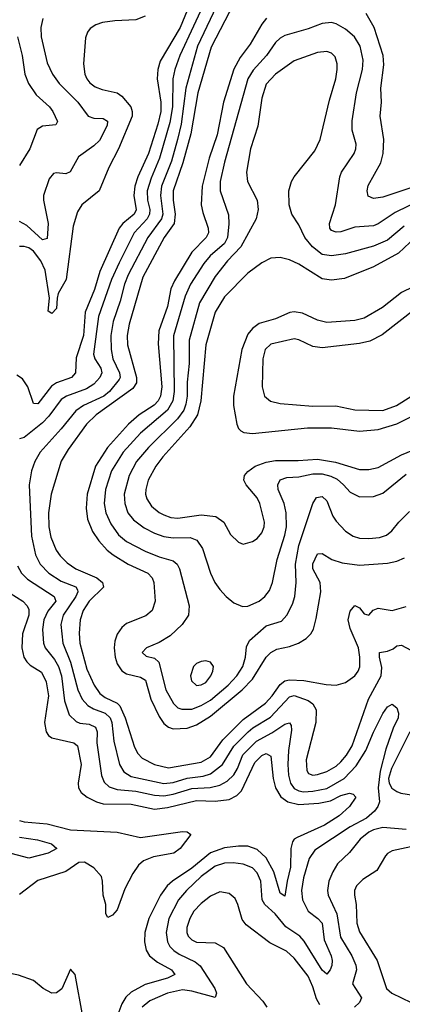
# Model space of a CAD drawing. Header units: inches. Extents: x 1649636 to 1815363, y 506543 to 641975.
# Tile 369 of 656: x 1711251 to 1712894, y 620742 to 624964. Entities that reach past the tile are written whole.
import ezdxf

# ---------------------------------------------------------------- set-up
doc = ezdxf.new("R2010")
doc.units = ezdxf.units.IN
doc.header["$MEASUREMENT"] = 0
doc.layers.add('B7612', color=7, linetype='Continuous')

msp = doc.modelspace()

# ---------------------------------------------------------------- linework, layer by layer
at = {"layer": 'B7612', "color": 5}
for points, elevation in [([(1711997.6, 625070), (1711939.5, 624930), (1711854.1, 624785.9), (1711843.8, 624750), (1711841.1, 624710), (1711857, 624610), (1711856.8, 624570), (1711844.3, 624515.7), (1711803.9, 624390), (1711758.6, 624290), (1711745.4, 624250), (1711741.6, 624210), (1711750.8, 624149.2), (1711742.3, 624130), (1711693.7, 624090), (1711678.7, 624070), (1711595, 623885), (1711572.2, 623807.8), (1711532.4, 623710), (1711526, 623610), (1711493.4, 623513.4), (1711490.8, 623450), (1711473.7, 623430), (1711410, 623407.1), (1711387.7, 623392.3), (1711330, 623317), (1711310, 623318.2), (1711286.8, 623390), (1711263.8, 623423.8), (1711239.8, 623439.8)], 620), ([(1712056.2, 625063.8), (1711939.3, 624810), (1711918, 624750), (1711909.4, 624710), (1711907, 624590), (1711896.5, 624523.5), (1711852, 624370), (1711815.1, 624284.9), (1711799.2, 624230), (1711800.4, 624190), (1711810.3, 624150), (1711808.1, 624130), (1711798.1, 624110), (1711743.2, 624050), (1711677.9, 623922.1), (1711645.1, 623850), (1711589.1, 623690.9), (1711568.3, 623530), (1711574.3, 623510), (1711599.2, 623470), (1711603.6, 623450), (1711595.5, 623430), (1711570, 623401.7), (1711538.5, 623381.5), (1711451.9, 623350), (1711430, 623335.6), (1711376.2, 623263.8), (1711350, 623236), (1711270, 623173), (1711250, 623166.5)], 640), ([(1712109.1, 625050), (1712014.8, 624850), (1711964.9, 624670), (1711944.4, 624515.6), (1711929.2, 624450.8), (1711902.6, 624357.4), (1711860.1, 624250), (1711856, 624210), (1711865.2, 624130), (1711859.9, 624110), (1711800.9, 624030), (1711717, 623870), (1711700.7, 623830), (1711682.8, 623757.2), (1711652.9, 623670), (1711643.2, 623610), (1711643.5, 623550), (1711651.3, 623510), (1711680.1, 623450), (1711682.5, 623430), (1711678.9, 623421.1), (1711636.5, 623370), (1711613.1, 623350), (1711525.1, 623310), (1711492.5, 623287.5), (1711430, 623209.3), (1711338.9, 623110), (1711317, 623070), (1711302.3, 623030), (1711292.7, 622970), (1711294.4, 622905.6), (1711302.5, 622750), (1711318.9, 622670), (1711339.6, 622630), (1711376.4, 622590), (1711430, 622555.8), (1711492.3, 622532.3), (1711499, 622519), (1711500.8, 622510), (1711491.9, 622490), (1711438.3, 622410), (1711428.5, 622370), (1711437.2, 622290), (1711468.8, 622208.8), (1711501.3, 622090), (1711519.9, 622050), (1711543.4, 622023.4), (1711568.5, 622008.5), (1711617.7, 621990), (1711639.5, 621970), (1711646.8, 621950), (1711655.6, 621870), (1711680.3, 621770), (1711698.1, 621738.1), (1711730, 621718.8), (1711870, 621688.7), (1711910, 621692.9), (1711970, 621711.8), (1712039.4, 621720.6), (1712069.7, 621730.3), (1712121.3, 621770), (1712170, 621848.4), (1712231.5, 621910), (1712252.3, 621927.7), (1712327.4, 621972.6), (1712410, 622060.3), (1712430, 622065.6), (1712490, 622044.7), (1712510.1, 622030), (1712524, 622004), (1712522.2, 621950), (1712480.5, 621790), (1712483.8, 621743.8), (1712491.1, 621731.1), (1712510, 621724.6), (1712530, 621726.8), (1712570, 621740.5), (1712610, 621763.4), (1712630, 621781.3), (1712654.1, 621810), (1712678.7, 621850), (1712747.8, 622050), (1712802.8, 622150), (1712806.4, 622186.4), (1712796.2, 622230), (1712796.2, 622250), (1712830, 622256.8), (1712853.8, 622266.2), (1712870, 622278.5), (1712890, 622282), (1712930, 622260.9)], 660), ([(1712170, 625034), (1712073.8, 624846.2), (1712015.8, 624650), (1711985.9, 624474.1), (1711951.5, 624350), (1711910.3, 624230), (1711909.5, 624190), (1711919, 624130), (1711915, 624090), (1711871.9, 624030), (1711780.4, 623859.6), (1711721.4, 623658.6), (1711712.1, 623610), (1711713.9, 623570), (1711752.5, 623430), (1711752.8, 623407.2), (1711737.3, 623382.7), (1711579.1, 623270), (1711537.9, 623230), (1711459.4, 623120.6), (1711429.7, 623070.3), (1711386.6, 622930), (1711375.6, 622850), (1711376.7, 622790), (1711384.9, 622744.9), (1711408.1, 622690), (1711425, 622665), (1711454.6, 622634.6), (1711492.6, 622610), (1711582.8, 622570), (1711606.9, 622550), (1711611.3, 622530), (1711549.3, 622470), (1711524.3, 622430), (1711510.8, 622390), (1711506.7, 622333.3), (1711509.7, 622290), (1711539.1, 622179.1), (1711571.7, 622110), (1711595.2, 622075.2), (1711617.7, 622057.7), (1711670, 622033.2), (1711681.5, 622021.5), (1711703.9, 621970), (1711744.6, 621844.6), (1711758.1, 621818.1), (1711776.9, 621796.9), (1711830, 621770.1), (1711890, 621755.7), (1712030, 621779.7), (1712070, 621802.7), (1712123.4, 621876.6), (1712210, 621962.5), (1712306.7, 622033.3), (1712335.4, 622064.6), (1712370, 622113.4), (1712390, 622129.3), (1712410, 622133.6), (1712470.7, 622130.7), (1712566.9, 622113.1), (1712610, 622110.8), (1712650, 622121.4), (1712689.4, 622150.6), (1712703.7, 622170), (1712710.8, 622189.2), (1712712, 622230), (1712704.9, 622270), (1712670, 622353.8), (1712660.8, 622390), (1712670, 622428.3), (1712690, 622452.5), (1712710, 622442), (1712730, 622415.8), (1712750, 622410.2), (1712768.3, 622431.7), (1712790, 622441.1), (1712850, 622431.2), (1712910, 622448.2)], 680), ([(1711790, 624979.6), (1711750, 624963.7), (1711660.1, 624959.9), (1711607.5, 624952.5), (1711577.9, 624942.1), (1711554.1, 624925.9), (1711542.4, 624910), (1711533.9, 624886.1), (1711525.2, 624774.8), (1711530.5, 624730.5), (1711539.6, 624710), (1711552.7, 624692.7), (1711575.7, 624675.7), (1711604.8, 624664.8), (1711670, 624650.7), (1711690, 624636.1), (1711728.6, 624590), (1711734.8, 624570), (1711733.8, 624550), (1711675.9, 624410), (1711633.8, 624330), (1711592.9, 624230), (1711517.5, 624170), (1711499.2, 624140.8), (1711481.3, 624078.7), (1711450.5, 623850), (1711417, 623790), (1711411.6, 623770), (1711410, 623725.3), (1711390, 623704), (1711373.6, 623713.6), (1711379, 623770), (1711360.2, 623890), (1711342.3, 623930), (1711310, 623971.1), (1711290, 623985.1), (1711270, 623991.7), (1711250, 623991.9)], 580), ([(1712311.4, 624970), (1712290, 624945.2), (1712241, 624859), (1712198.1, 624801.9), (1712170, 624751.4), (1712125.5, 624610), (1712098.4, 624470), (1712064.4, 624370), (1712034, 624250), (1712030.9, 624170), (1712037.5, 624137.5), (1712061, 624070), (1712061.4, 624050), (1712051.8, 624030), (1711990, 623967.5), (1711915.3, 623844.7), (1711900.6, 623810), (1711885.1, 623734.9), (1711848.7, 623630), (1711845.3, 623574.7), (1711861.7, 623390), (1711855.8, 623350), (1711845.3, 623330), (1711828.4, 623311.6), (1711764.9, 623270), (1711717.8, 623230), (1711627.6, 623130), (1711577, 623050), (1711541, 622930), (1711536.4, 622870), (1711542.7, 622822.7), (1711564.4, 622770), (1711591.6, 622730), (1711627.3, 622690), (1711652.7, 622670), (1711717.1, 622630), (1711801.9, 622590), (1711820.7, 622570), (1711827.6, 622550), (1711833.4, 622470), (1711819.3, 622430), (1711792.3, 622407.7), (1711710, 622375.5), (1711690, 622358), (1711670, 622328.7), (1711660.3, 622299.7), (1711657, 622270), (1711661.1, 622230), (1711670, 622201.8), (1711690, 622172.1), (1711710, 622158.4), (1711770, 622145.4), (1711791.4, 622131.4), (1711813.9, 622050), (1711850, 621975.8), (1711870, 621945.7), (1711890, 621930.1), (1711910, 621923.7), (1711970, 621925.4), (1712010, 621940.5), (1712070, 621977.8), (1712206.2, 622090), (1712250, 622135.8), (1712309.2, 622230.8), (1712330, 622251.1), (1712355.1, 622264.9), (1712410, 622275.6), (1712447.6, 622290), (1712480.7, 622310), (1712501.4, 622330), (1712511.8, 622350), (1712524.1, 622395.9), (1712543.4, 622510), (1712540.4, 622550), (1712509.9, 622610), (1712510, 622630.4), (1712530, 622672.9), (1712550, 622674.7), (1712591.7, 622650), (1712635.2, 622635.2), (1712710, 622625.4), (1712830, 622633), (1712870, 622641.5), (1712903.7, 622656.3)], 720), ([(1712990, 624262.4), (1712810, 624203.1), (1712770, 624197), (1712747, 624207), (1712743, 624230), (1712747.3, 624252.7), (1712801, 624350), (1712811.7, 624390), (1712814.7, 624450), (1712798.5, 624550), (1712804.7, 624610), (1712801.9, 624670), (1712814.5, 624770), (1712811.9, 624810), (1712772.9, 624930), (1712738.7, 624990)], 720), ([(1711350.9, 624969.1), (1711342.3, 624930), (1711343.8, 624890), (1711370, 624779.1), (1711392, 624730), (1711421.1, 624690), (1711501.3, 624610), (1711545.8, 624550), (1711570, 624541.6), (1711610, 624541), (1711629, 624529), (1711626.4, 624510), (1711593.4, 624446.6), (1711570, 624423), (1711503.7, 624376.3), (1711468.5, 624311.5), (1711450, 624302.5), (1711410, 624307), (1711396, 624304), (1711378.1, 624281.9), (1711353.5, 624210), (1711353, 624190), (1711374.1, 624090), (1711370, 624025.1), (1711350, 624019.4), (1711281.9, 624081.9), (1711250, 624098.3)], 560), ([(1713030, 624218.8), (1712862.7, 624137.3), (1712790, 624088.9), (1712770, 624080.2), (1712690, 624074), (1712630, 624054.6), (1712610, 624052.7), (1712590, 624060.3), (1712582.9, 624070), (1712580.8, 624090), (1712606.3, 624170), (1712625.3, 624290), (1712632.4, 624310), (1712686.3, 624390), (1712693.6, 624410), (1712695, 624430), (1712677.7, 624490), (1712677.8, 624530), (1712697, 624650), (1712722.3, 624750), (1712726.1, 624790), (1712712.4, 624850), (1712687.8, 624890), (1712650, 624923.2), (1712610, 624946.4), (1712590, 624952.5), (1712550, 624947.6), (1712490, 624924.6), (1712390, 624896.5), (1712370, 624885.2), (1712350, 624866.3), (1712310.1, 624810), (1712252.9, 624747.1), (1712230.1, 624710), (1712130, 624352.8), (1712112.5, 624270), (1712111.9, 624230), (1712147.7, 624127.7), (1712149.2, 624089.2), (1712143.3, 624030), (1712130, 624004), (1712068.4, 623951.6), (1712041.5, 623918.4), (1711984.2, 623830), (1711961, 623779), (1711911, 623609), (1711914.4, 623370), (1711908.9, 623330), (1711886.3, 623290), (1711770, 623191.7), (1711695.5, 623110), (1711645.1, 623030), (1711619.5, 622950), (1711614.6, 622890), (1711621.6, 622850), (1711641.9, 622801.9), (1711675.3, 622755.3), (1711710, 622727.1), (1711790, 622684.7), (1711850, 622660.8), (1711910, 622643.7), (1711927.7, 622630), (1711937.9, 622610), (1711978.2, 622450), (1711976.2, 622410), (1711948.2, 622370), (1711897.4, 622322.6), (1711850, 622292.9), (1711795.5, 622270), (1711777.1, 622250), (1711794.7, 622234.7), (1711830, 622226.7), (1711849.1, 622209.1), (1711878.7, 622090), (1711911.1, 622031.1), (1711930, 622013.8), (1711946.8, 622006.8), (1711990, 622007.4), (1712030, 622023.5), (1712070, 622046.7), (1712146.5, 622110), (1712182.8, 622150), (1712209.5, 622190), (1712221.1, 622230), (1712225.2, 622274.8), (1712238, 622302), (1712310, 622365), (1712375, 622385), (1712398.7, 622410), (1712422.7, 622457.3), (1712432.2, 622490), (1712438.1, 622550), (1712434.7, 622630), (1712449.9, 622709.9), (1712509.9, 622890.1), (1712525.2, 622914.8), (1712550, 622918.9), (1712570, 622901.3), (1712595.7, 622835.7), (1712610, 622813), (1712650, 622771.1), (1712682, 622750), (1712710, 622740.2), (1712750, 622738.7), (1712796.1, 622743.9), (1712826.2, 622753.8), (1712848, 622772), (1712878.4, 622810), (1712924.5, 622855.5)], 740), ([(1711242.5, 624890), (1711262.2, 624810), (1711273.7, 624730), (1711288.9, 624690), (1711321.7, 624641.7), (1711379.8, 624590), (1711393.9, 624570), (1711413, 624527), (1711407.2, 624512.8), (1711350, 624508.2), (1711326.8, 624493.2), (1711295, 624410), (1711250, 624338.7)], 540), ([(1712901.1, 624078.9), (1712830, 624018.4), (1712770, 623992.5), (1712650, 623959.4), (1712590, 623951.8), (1712550, 623956.9), (1712507.9, 623990), (1712474.9, 624030), (1712450, 624084.2), (1712419.7, 624130), (1712408.3, 624170), (1712406.4, 624230), (1712418, 624270), (1712429.8, 624290), (1712517.7, 624402.3), (1712540.5, 624450), (1712580.4, 624619.6), (1712607.8, 624710), (1712614.1, 624750), (1712614.5, 624774.5), (1712604.9, 624804.9), (1712590, 624820.2), (1712570, 624827.1), (1712530, 624823), (1712430, 624787), (1712350, 624730.5), (1712310, 624687.6), (1712290, 624627.3), (1712273.1, 624506.9), (1712241.6, 624410), (1712224.5, 624310), (1712229.6, 624269.6), (1712271.3, 624190), (1712275.6, 624150), (1712265.7, 624110), (1712200.1, 623990), (1712143.6, 623930), (1712090, 623863.2), (1712022.8, 623750), (1711978.6, 623590), (1711978.7, 623490), (1711970.4, 623410), (1711970.4, 623350), (1711964.8, 623315.2), (1711955.4, 623290), (1711928.2, 623251.8), (1711804.6, 623130), (1711752.9, 623070), (1711720.9, 623010), (1711700.1, 622930), (1711702, 622890), (1711716.2, 622850), (1711740, 622820), (1711785.7, 622785.7), (1711830, 622762.2), (1711870, 622748.3), (1711910, 622741.8), (1711983.3, 622743.3), (1712011.8, 622731.8), (1712036.7, 622696.8), (1712070.9, 622590), (1712089.4, 622550), (1712110, 622520.2), (1712137.2, 622490), (1712170, 622463.8), (1712208.1, 622448.1), (1712230, 622448.6), (1712279.3, 622470), (1712303.2, 622490), (1712323.5, 622516.5), (1712336.6, 622550), (1712355.9, 622650), (1712390, 622753.4), (1712396.9, 622790), (1712395.4, 622850), (1712386.9, 622890), (1712360.8, 622950), (1712359.1, 622970), (1712369.4, 622990.6), (1712398.5, 623001.5), (1712450, 623004.1), (1712510, 623016.8), (1712550, 623017.2), (1712587, 623007), (1712613.8, 622993.8), (1712641.8, 622970), (1712670, 622937.4), (1712710, 622917.8), (1712770, 622919), (1712810, 622934), (1712910, 623015.1)], 760), ([(1712950, 624031.6), (1712877.6, 623962.4), (1712770, 623904.3), (1712645.7, 623854.3), (1712590, 623846.6), (1712550, 623852.9), (1712450, 623915.8), (1712410, 623934.6), (1712370, 623943.9), (1712330, 623941.8), (1712290, 623921.6), (1712230, 623877), (1712130, 623775.6), (1712089.7, 623710.3), (1712050.9, 623570), (1712029.4, 623330), (1712014.2, 623270), (1711982, 623218), (1711866.5, 623090), (1711835.7, 623050), (1711803.3, 622990), (1711792.2, 622950), (1711791.7, 622930), (1711797, 622910), (1711817.7, 622877.7), (1711850, 622851.3), (1711870, 622841.2), (1711900.4, 622830), (1711930, 622826.1), (1712030, 622841), (1712093.1, 622833.1), (1712127.7, 622810), (1712156.9, 622756.9), (1712190, 622723.1), (1712210, 622714.6), (1712250, 622727.2), (1712270, 622739.7), (1712290, 622763.2), (1712300.6, 622790), (1712301.6, 622810), (1712282.8, 622890), (1712270, 622914.2), (1712224.1, 622970), (1712213.9, 622990), (1712217, 623010), (1712230, 623026.8), (1712261.7, 623050), (1712310, 623067.1), (1712350, 623074), (1712446.2, 623073.8), (1712530, 623079.6), (1712607.1, 623067.1), (1712710, 623034.7), (1712750, 623035.8), (1712790, 623044.2), (1712890, 623097.8), (1712997, 623143)], 780), ([(1712990, 623843.1), (1712890, 623794.8), (1712808.6, 623730), (1712730, 623683.6), (1712690, 623673.6), (1712570, 623665.3), (1712530, 623675.8), (1712465.1, 623705.1), (1712430, 623711.3), (1712411, 623709), (1712350, 623681.3), (1712278.6, 623661.4), (1712250, 623640.5), (1712230, 623615), (1712204.2, 623550), (1712169.7, 623350), (1712169.7, 623309.7), (1712183.2, 623230), (1712190.8, 623210.8), (1712200.9, 623200.9), (1712213.7, 623193.7), (1712250, 623190.1), (1712486.5, 623213.5), (1712590, 623213.3), (1712710, 623199.9), (1712790, 623207.1), (1712870, 623230.4), (1712950, 623271.3)], 820), ([(1712950, 623723.8), (1712807.4, 623612.6), (1712754.4, 623585.6), (1712710, 623575.9), (1712550, 623557.1), (1712510, 623562.8), (1712450, 623591.4), (1712430, 623595), (1712330, 623572.8), (1712304.8, 623550), (1712295.5, 623510), (1712291.8, 623390), (1712302.8, 623350), (1712328.2, 623328.2), (1712370, 623317.7), (1712510, 623306.8), (1712607.8, 623307.8), (1712690, 623291.4), (1712810, 623287.9), (1712868.7, 623310), (1712930, 623348.9)], 840), ([(1711242.7, 622622.7), (1711259.8, 622590), (1711284.4, 622564.4), (1711399.1, 622490), (1711402.4, 622482.4), (1711406.6, 622470), (1711372.4, 622427.6), (1711355.4, 622390), (1711349.2, 622349.2), (1711353, 622290), (1711361.2, 622270), (1711400.8, 622220.8), (1711418.1, 622190), (1711430.3, 622150), (1711443.3, 622043.3), (1711463.9, 621983.9), (1711494.1, 621954.1), (1711510, 621947.9), (1711550, 621943.3), (1711577.3, 621930), (1711583.4, 621910), (1711582.9, 621862.9), (1711602.8, 621722.8), (1711614.1, 621694.1), (1711634.8, 621674.8), (1711670, 621663.4), (1711750, 621656), (1711830, 621638.8), (1711870, 621636.5), (1711910, 621642.4), (1711990, 621667.2), (1712068.4, 621671.6), (1712110, 621681.7), (1712141.2, 621698.8), (1712170, 621726.4), (1712186.6, 621753.4), (1712208.5, 621811.5), (1712268.3, 621870), (1712334.2, 621905.8), (1712390, 621943.1), (1712410, 621948.9), (1712416.9, 621936.9), (1712417.5, 621917.5), (1712404.8, 621830), (1712402.1, 621770), (1712404.6, 621724.6), (1712413.1, 621690), (1712430, 621668), (1712450, 621656.9), (1712470, 621652.9), (1712510, 621655.6), (1712570, 621667.9), (1712644.4, 621710), (1712695.2, 621764.8), (1712737.6, 621830), (1712770, 621908.4), (1712810, 621989.1), (1712830, 622017.1), (1712850, 622029.1), (1712870, 622013), (1712877, 621990), (1712876.1, 621970), (1712854.6, 621925.4), (1712823.6, 621836.4), (1712798.4, 621741.6), (1712789.8, 621669.8), (1712795.5, 621610), (1712788.4, 621590), (1712774.4, 621570), (1712739.6, 621540.4), (1712670, 621502.8), (1712517.6, 621402.4), (1712493.3, 621366.7), (1712470, 621284.7), (1712460.6, 621230), (1712465.2, 621190), (1712490, 621142), (1712530.8, 621110), (1712549.3, 621089.3), (1712557.7, 621017.7), (1712588.3, 620950), (1712592.2, 620930), (1712591.2, 620908.8), (1712584.4, 620890), (1712570, 620871.2), (1712550, 620888.7), (1712473, 621013), (1712453.4, 621033.4), (1712394.4, 621074.5), (1712347.8, 621130), (1712303.4, 621170), (1712292.6, 621190), (1712286, 621270), (1712270, 621306.2), (1712250, 621326.6), (1712210, 621343.1), (1712168, 621348), (1712130, 621347.4), (1712090, 621334.5), (1712030.1, 621290), (1711967.5, 621230), (1711933.5, 621190), (1711891.3, 621110), (1711879.9, 621050), (1711885.7, 621010), (1711896.2, 620990), (1711912.5, 620972.5), (1711936.3, 620956.3), (1712004.3, 620924.3), (1712026.4, 620906.4), (1712089.4, 620810), (1712095.7, 620790), (1712090, 620771.8), (1711990, 620798.9), (1711950, 620804), (1711885.8, 620790), (1711810, 620757.4), (1711777, 620730)], 640), ([(1711210, 622505.6), (1711265.2, 622470), (1711283.2, 622450), (1711290, 622434.4), (1711291.3, 622410), (1711263.4, 622330), (1711260.8, 622270), (1711269.7, 622230), (1711281.6, 622210), (1711295.9, 622195.9), (1711345.6, 622165.6), (1711364.6, 622124.6), (1711375.7, 622064.3), (1711358.6, 621950), (1711365.2, 621910), (1711375.1, 621895.1), (1711390, 621884.6), (1711483.7, 621863.7), (1711500.1, 621850), (1711514.6, 621770), (1711502.3, 621690), (1711503.9, 621670), (1711515.5, 621650), (1711541, 621630), (1711580.7, 621610), (1711610, 621601.6), (1711730, 621599.8), (1711830, 621579.2), (1711885.5, 621585.5), (1712010, 621616.4), (1712090, 621612.7), (1712150, 621620.4), (1712182.9, 621637), (1712203, 621657), (1712260.8, 621779.2), (1712290, 621809), (1712310, 621817.2), (1712330, 621805.3), (1712339.3, 621710), (1712349.6, 621669.6), (1712372.1, 621632.1), (1712401.6, 621610), (1712450, 621598.4), (1712535.3, 621604.7), (1712584.9, 621615.1), (1712630, 621637.5), (1712666.9, 621646.9), (1712682.8, 621642.8), (1712694, 621630), (1712666.3, 621590), (1712623.3, 621550), (1712559.5, 621510), (1712442.9, 621457.1), (1712430.1, 621450), (1712421.6, 621438.4), (1712415, 621410), (1712413.9, 621330), (1712399.3, 621270), (1712390, 621205.1), (1712370, 621218.8), (1712342.6, 621310), (1712310, 621369.9), (1712270, 621406.2), (1712230, 621419.6), (1712190, 621420.6), (1712130, 621412.6), (1712070, 621390.9), (1711990, 621325.8), (1711906.7, 621270), (1711884.1, 621250), (1711856.2, 621210), (1711805.9, 621110), (1711789.2, 621050), (1711786.8, 621010), (1711794.4, 620974.4), (1711808.9, 620950), (1711843.3, 620923.3), (1711903.2, 620890), (1711917.6, 620870), (1711885.3, 620854.7), (1711790, 620826.3), (1711730, 620793.5), (1711707.5, 620772.5), (1711690, 620743.7), (1711646.2, 620630)], 620), ([(1712926.6, 621910), (1712847, 621753), (1712834.1, 621710), (1712837.4, 621690), (1712849.2, 621669.2), (1712870, 621654.1), (1712887.7, 621647.7), (1713050, 621621.2)], 660), ([(1711250, 621530.2), (1711270, 621524.6), (1711370, 621515.2), (1711470, 621489.4), (1711670, 621479.9), (1711770, 621457.9), (1711950, 621483.5), (1711970, 621482), (1711986, 621470), (1711940.6, 621410), (1711913, 621390), (1711825.1, 621374.9), (1711783.4, 621356.6), (1711761.4, 621338.6), (1711736.5, 621303.5), (1711703.1, 621236.9), (1711670, 621147.1), (1711650, 621123.8), (1711630, 621113.6), (1711620.9, 621130), (1711621.3, 621170), (1711609.6, 621210), (1711607, 621270), (1711602.1, 621290), (1711570, 621326.6), (1711530, 621351.8), (1711505, 621350), (1711450, 621311.5), (1711330, 621273.1), (1711250, 621212.5)], 580), ([(1712910, 621492), (1712810, 621500.3), (1712770, 621490.3), (1712750, 621480.1), (1712712.5, 621450), (1712666.6, 621393.4), (1712615.7, 621344.3), (1712594.8, 621310), (1712578.8, 621270), (1712573.1, 621230), (1712575.6, 621210), (1712611.9, 621130), (1712629, 621030), (1712676.3, 620950), (1712694.2, 620910), (1712696.6, 620890), (1712680.1, 620830), (1712718.3, 620770), (1712709.2, 620750), (1712688.4, 620730)], 660), ([(1711250, 621458.8), (1711327.4, 621447.4), (1711388.2, 621430), (1711410.2, 621410), (1711373.4, 621390), (1711290, 621368.2), (1711193.9, 621393.9)], 560), ([(1712930, 621416.7), (1712850, 621399.8), (1712830.7, 621389.3), (1712821.5, 621378.5), (1712783.6, 621316.4), (1712723.5, 621276.5), (1712696.9, 621250), (1712688.6, 621230), (1712688.7, 621210), (1712695.8, 621170), (1712697.8, 621090), (1712710, 621052.9), (1712785.5, 620930), (1712825.6, 620810), (1712849.2, 620790), (1712972.7, 620730)], 680), ([(1712539.8, 620739.8), (1712525.6, 620765.6), (1712510, 620817.1), (1712490, 620862.7), (1712430, 620940.3), (1712396, 620970), (1712325, 621005), (1712222.9, 621082.9), (1712206.1, 621106.1), (1712188.2, 621170), (1712176, 621196), (1712150, 621217.4), (1712110, 621224.6), (1712070, 621205.8), (1712030, 621174.1), (1711999.1, 621140.9), (1711981.8, 621110), (1711969.4, 621070.6), (1711969.2, 621050), (1711974.8, 621034.8), (1711990, 621017.9), (1712010, 621008.3), (1712090, 621005.8), (1712125.9, 620985.9), (1712225.2, 620830), (1712294.8, 620754.8), (1712312.7, 620730)], 660), ([(1711521.9, 620690), (1711490, 620869.2), (1711470, 620893.2), (1711432.4, 620807.6), (1711410, 620790.9), (1711390, 620789.8), (1711352.4, 620810), (1711310, 620843.8), (1711247, 620867), (1711197.5, 620877.5), (1711130, 620880.7), (1711110, 620887.4), (1711089.5, 620909.5), (1711070, 620955.8), (1711050, 620982), (1711010, 621003.2), (1710970, 621011.1), (1710944.9, 621010), (1710910, 620999.6), (1710850, 620961.2), (1710810, 620928.7), (1710750, 620859.1), (1710642.2, 620710)], 620)]:
    msp.add_lwpolyline(points, dxfattribs=dict(at, elevation=elevation))
at = {"layer": 'B7612', "color": 5, "elevation": 760}
msp.add_lwpolyline([(1712050, 622215.1), (1712030, 622212.4), (1712010, 622203), (1711997, 622190), (1711984.7, 622150), (1711988.7, 622128.7), (1712010, 622109.4), (1712030, 622111.3), (1712050, 622122), (1712071.4, 622150), (1712080.3, 622170), (1712082.6, 622190), (1712069.7, 622209.7)], close=True, dxfattribs=at)

doc.saveas('drawing.dxf')
